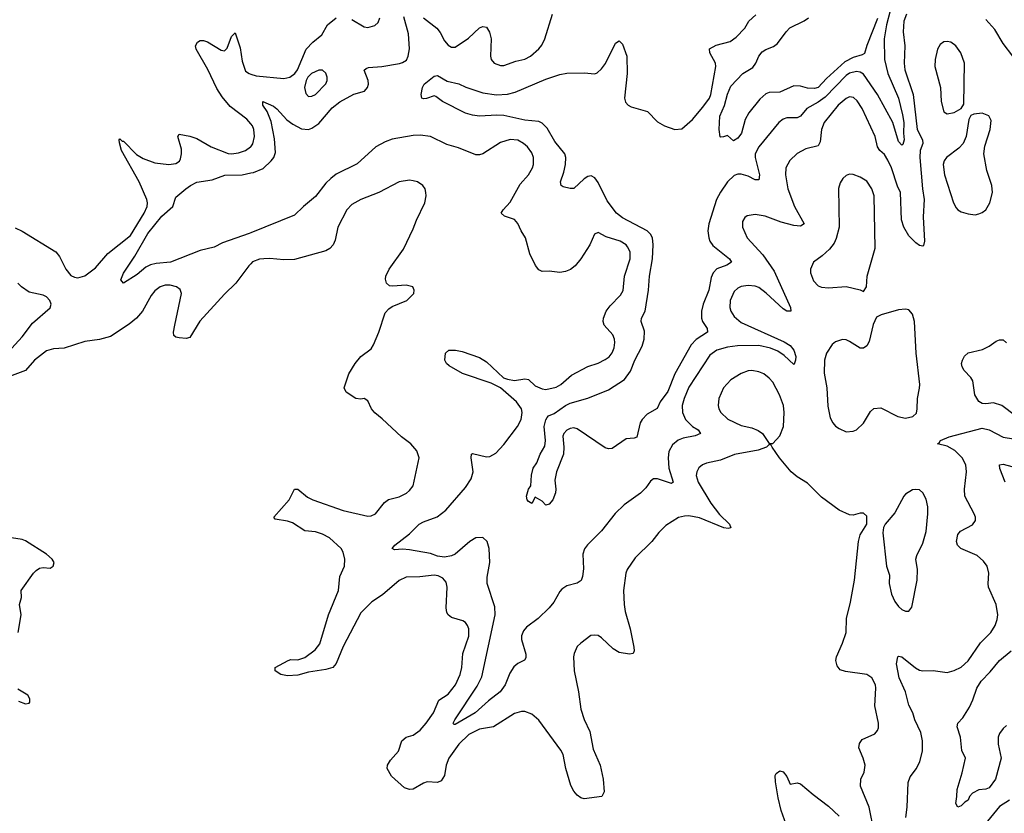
# Model space of a CAD drawing. Header units: inches. Extents: x 1550315 to 1685896, y 510706 to 640504.
# Tile 287 of 452: x 1618676 to 1624317, y 592734 to 597279. Entities that reach past the tile are written whole.
import ezdxf

# ---------------------------------------------------------------- set-up
doc = ezdxf.new("R2010")
doc.units = ezdxf.units.IN
doc.header["$MEASUREMENT"] = 0
doc.layers.add('B6519', color=7, linetype='Continuous')
doc.layers.add('B6529', color=7, linetype='Continuous')

msp = doc.modelspace()

# ---------------------------------------------------------------- linework, layer by layer
at = {"layer": 'B6519', "color": 5}
for points, elevation in [([(1620000, 596683), (1619976.8, 596710), (1619882.7, 596782.7), (1619836.2, 596836.2), (1619805.7, 596885.7), (1619753.7, 596993.7), (1619687.8, 597110), (1619683.9, 597130), (1619694, 597150), (1619710, 597159.5), (1619730, 597160.5), (1619752.4, 597152.4), (1619830, 597103.5), (1619850, 597100.8), (1619864.7, 597115.3), (1619890, 597182.4), (1619910, 597204), (1619938.6, 597118.6), (1619950, 597042), (1619970, 596984.6), (1619990.2, 596970.2), (1620000, 596967.1)], 580), ([(1618650, 596086.4), (1618690, 596068.4), (1618884, 595950), (1618903.4, 595923.4), (1618940.5, 595850), (1618970, 595814.4), (1618990, 595803.5), (1619010, 595800.7), (1619050, 595812.2), (1619110, 595857.1), (1619180.1, 595939.9), (1619310, 596043.5), (1619389.1, 596170), (1619406.3, 596210), (1619408.9, 596230), (1619403.8, 596250), (1619360.7, 596350), (1619259.4, 596530), (1619247.1, 596572.9), (1619246, 596590), (1619250, 596596.3), (1619263.4, 596583.4), (1619270, 596583.1), (1619346, 596506), (1619383.2, 596483.2), (1619450, 596458.3), (1619530, 596449.3), (1619570, 596454.9), (1619590.8, 596469.2), (1619597.4, 596482.6), (1619603.1, 596510), (1619602.6, 596537.4), (1619581.7, 596610), (1619590, 596622.4), (1619650, 596611.8), (1619690, 596599.4), (1619772.2, 596550), (1619870, 596513.2), (1619890, 596510.2), (1619930, 596515.8), (1619970, 596529.1), (1619998.9, 596550), (1620000, 596551.5)], 580), ([(1620000, 596059), (1619990, 596055), (1619838.7, 596001.3), (1619790, 595977), (1619710, 595957.3), (1619539.1, 595890), (1619457.8, 595882.2), (1619425.9, 595874.1), (1619398.2, 595861.8), (1619350, 595819.5), (1619270.5, 595769.5), (1619256, 595790), (1619270, 595826.8), (1619335.6, 595924.4), (1619410, 596054.2), (1619490, 596154.3), (1619552.8, 596210), (1619570, 596262), (1619628.3, 596310), (1619654.3, 596330), (1619690, 596347.6), (1619777.8, 596362.2), (1619850.9, 596389.1), (1619950, 596390.6), (1620000, 596401.2)], 560), ([(1620000, 595881.6), (1619988, 595870), (1619915.2, 595770), (1619850, 595706.2), (1619707.4, 595552.6), (1619650, 595458.7), (1619630, 595453.7), (1619590, 595457.7), (1619570, 595461.6), (1619559.5, 595470), (1619558, 595490), (1619564.4, 595530), (1619603.6, 595710), (1619594.7, 595734.7), (1619574, 595750), (1619538.7, 595758.7), (1619510, 595758.7), (1619481.6, 595750), (1619450, 595725.4), (1619430, 595699.7), (1619379.7, 595610), (1619344.9, 595570), (1619303.8, 595536.2), (1619195.6, 595464.4), (1619133.4, 595446.6), (1619050, 595436.1), (1618930, 595398), (1618870, 595393.6), (1618830, 595382.5), (1618760.2, 595330), (1618710.1, 595269.9), (1618602, 595230)], 580), ([(1618610, 595375.3), (1618690, 595462), (1618750, 595540.6), (1618850, 595629.2), (1618855.8, 595650), (1618848.9, 595670), (1618830, 595691.4), (1618810, 595700.6), (1618730, 595718.2), (1618685.7, 595750), (1618666, 595770)], 580), ([(1618666.9, 593770), (1618683.6, 593870), (1618675.1, 593930), (1618686, 593970), (1618685.2, 594010), (1618755.3, 594110), (1618770, 594124.7), (1618790, 594138), (1618810, 594141), (1618850, 594138), (1618868, 594150), (1618873.2, 594170), (1618862, 594190), (1618830, 594219), (1618710, 594294.5), (1618690, 594302), (1618630, 594311.6)], 620), ([(1618670, 593376), (1618710, 593361), (1618730, 593364.7), (1618734, 593370), (1618734, 593390), (1618722, 593410), (1618665.6, 593445.6)], 620)]:
    msp.add_lwpolyline(points, dxfattribs=dict(at, elevation=elevation))
at = {"layer": 'B6529', "color": 5}
for points, elevation in [([(1623756.8, 597310), (1623740.9, 597270), (1623737.3, 597210), (1623746.3, 597130), (1623742.6, 597030), (1623747.4, 596992.6), (1623795.5, 596850), (1623817.5, 596650), (1623848.8, 596590), (1623850.1, 596570), (1623835.3, 596530), (1623832.5, 596490), (1623847.2, 596310), (1623856.9, 596250), (1623852.8, 596150), (1623859.5, 596010), (1623854, 595986), (1623850, 595981.2), (1623830, 595985.1), (1623810, 596001.6), (1623770, 596041.6), (1623742, 596090), (1623726.9, 596133.1), (1623722.6, 596290), (1623705.3, 596325.3), (1623670, 596429.7), (1623650, 596474.3), (1623630, 596507.4), (1623603.1, 596530), (1623590.7, 596550), (1623576.1, 596610), (1623502.3, 596770), (1623474.4, 596814.4), (1623452.5, 596832.5), (1623430, 596836.2), (1623410, 596827.9), (1623364.1, 596790), (1623285.5, 596690), (1623270.1, 596650), (1623261.3, 596578.7), (1623250, 596556.9), (1623180.3, 596539.7), (1623130, 596512), (1623088, 596472), (1623064.9, 596430), (1623063.2, 596390), (1623076.6, 596310), (1623114.2, 596210), (1623170, 596109.3), (1623150, 596096.4), (1623110, 596100.9), (1623039.1, 596119.1), (1622946.7, 596153.3), (1622890, 596163.9), (1622843.8, 596156.2), (1622830, 596146), (1622817.6, 596122.4), (1622817.6, 596090), (1622843.2, 596030), (1622933, 595933), (1622998.3, 595838.3), (1623092.6, 595630), (1623093, 595610), (1623070, 595609.8), (1623050, 595623.1), (1622952.9, 595712.9), (1622910, 595745.5), (1622890, 595753), (1622850, 595757.3), (1622808.3, 595751.7), (1622790, 595742), (1622770, 595723), (1622745.4, 595670), (1622743.9, 595630), (1622750.2, 595610), (1622770, 595578.3), (1622810, 595545.4), (1623055, 595435), (1623090, 595412.5), (1623110, 595386), (1623122, 595350), (1623121.2, 595330), (1623112.9, 595307.1), (1623110, 595304.7), (1623056.5, 595356.5), (1623019.8, 595379.8), (1622977.3, 595397.3), (1622910, 595413.6), (1622788.3, 595411.7), (1622730, 595404.4), (1622670, 595386.8), (1622630, 595358.2), (1622510, 595173.7), (1622482.6, 595110), (1622471.6, 595070), (1622472.6, 595030), (1622490.2, 594990), (1622530, 594950.1), (1622562.6, 594930), (1622575.5, 594910), (1622544.8, 594895.2), (1622477.7, 594882.3), (1622448.6, 594871.4), (1622415.3, 594844.7), (1622394.1, 594805.9), (1622390.1, 594769.9), (1622394.7, 594710), (1622420.3, 594630), (1622410, 594622.4), (1622330, 594649.8), (1622307.3, 594650), (1622290, 594637), (1622262.4, 594597.6), (1622233.1, 594566.9), (1622138.9, 594501.1), (1622088.1, 594451.9), (1622010, 594352.3), (1621928.4, 594271.6), (1621911.8, 594248.2), (1621902.6, 594217.4), (1621905.3, 594134.7), (1621900.7, 594090), (1621893, 594067), (1621870, 594052.7), (1621810, 594036.9), (1621781.8, 594018.2), (1621770, 594005.1), (1621735.8, 593944.2), (1621708.6, 593910), (1621646.8, 593850), (1621580.2, 593799.8), (1621561.8, 593778.2), (1621550.9, 593750), (1621550.1, 593730), (1621575.1, 593644.9), (1621575.3, 593624.7), (1621568.3, 593611.7), (1621530, 593591.5), (1621507.4, 593572.6), (1621484.1, 593535.9), (1621457.1, 593470), (1621428, 593430), (1621361.1, 593378.9), (1621285.7, 593310), (1621170, 593242.4), (1621163, 593243), (1621159.5, 593250), (1621168.5, 593270), (1621297.7, 593462.3), (1621323.9, 593516.1), (1621399.9, 593870), (1621397.5, 593917.5), (1621354.5, 594050), (1621353.8, 594086.2), (1621369.7, 594170), (1621364.8, 594250), (1621354.5, 594290), (1621330, 594313.6), (1621290, 594310.9), (1621255.2, 594290), (1621170, 594217.7), (1621150, 594208), (1621110, 594201.4), (1621070, 594207.4), (1621030, 594222.5), (1620910, 594243.8), (1620870, 594247.7), (1620823.5, 594243.5), (1620809.6, 594250), (1620825.1, 594270), (1620910, 594334), (1620965.1, 594390), (1620990, 594403.8), (1621067.9, 594432.1), (1621118, 594470), (1621230, 594599.6), (1621262.8, 594650), (1621274.4, 594690), (1621262.6, 594770), (1621263.7, 594790), (1621270, 594794.9), (1621350, 594775.6), (1621370, 594777.8), (1621403.3, 594796.7), (1621450, 594846.2), (1621528.2, 594950), (1621549.8, 594990), (1621554.6, 595030), (1621550, 595051.2), (1621522.9, 595090), (1621431.3, 595171.3), (1621376.6, 595196.6), (1621212.7, 595252.7), (1621136.6, 595296.6), (1621121.2, 595310), (1621112.3, 595330), (1621116, 595370), (1621134.2, 595385.8), (1621173.4, 595386.6), (1621210, 595378.7), (1621310, 595345.3), (1621350, 595319.5), (1621448, 595228), (1621470, 595219.4), (1621510, 595213.5), (1621570, 595222.4), (1621590, 595218.9), (1621630, 595182.2), (1621670, 595164.2), (1621690, 595161.2), (1621750, 595174), (1621775.6, 595190), (1621836.5, 595243.5), (1621930, 595292.6), (1621990, 595312.7), (1622030, 595333.1), (1622052.3, 595347.7), (1622069.8, 595370.2), (1622081, 595399), (1622086.2, 595430), (1622084.4, 595450), (1622074.9, 595474.9), (1622024.5, 595530), (1622019.3, 595550), (1622020.7, 595570), (1622035.3, 595610), (1622059, 595641), (1622118.2, 595701.8), (1622132.4, 595727.6), (1622140.7, 595810), (1622173.2, 595910), (1622172.4, 595950), (1622158.9, 595978.9), (1622149.7, 595990), (1622115.6, 596010), (1622035.3, 596035.3), (1621990, 596059.5), (1621968.2, 596050), (1621941.6, 595990), (1621890.2, 595909.8), (1621858.4, 595870), (1621831.2, 595848.8), (1621803.8, 595836.2), (1621770, 595831.2), (1621710, 595838.4), (1621670, 595837.6), (1621650, 595847.3), (1621631.8, 595871.8), (1621598.6, 595938.6), (1621573.5, 596030), (1621548.2, 596070), (1621530, 596112), (1621510, 596134.3), (1621453.4, 596153.4), (1621435.1, 596170), (1621445.6, 596190), (1621485.2, 596234.8), (1621543, 596337), (1621590, 596390.4), (1621613.5, 596430), (1621619.2, 596450), (1621619.2, 596490), (1621610, 596516.2), (1621585.1, 596550), (1621563, 596570), (1621530, 596588.6), (1621486.3, 596593.7), (1621430, 596576), (1621330, 596510.9), (1621310, 596504.5), (1621290, 596504.8), (1621190, 596544.5), (1621123.9, 596563.9), (1621030, 596609.7), (1620970, 596617.4), (1620930, 596616.3), (1620810, 596595.1), (1620770, 596579.3), (1620716.9, 596550), (1620610, 596452.9), (1620490, 596393.5), (1620457.7, 596370), (1620430, 596342), (1620370, 596265.6), (1620301.7, 596210), (1620250, 596158.9), (1620000, 596059)], 560), ([(1620000, 596401.2), (1620015.5, 596404.5), (1620070, 596426.5), (1620117.4, 596470), (1620132.5, 596490), (1620142.3, 596517.7), (1620136.7, 596596.7), (1620116, 596696), (1620093.9, 596753.9), (1620069.7, 596790), (1620069, 596810), (1620130, 596784.1), (1620150, 596768.4), (1620205.8, 596705.8), (1620240.3, 596680.3), (1620290, 596654.5), (1620330, 596650.6), (1620350, 596657.4), (1620390, 596683.8), (1620466.2, 596773.8), (1620510, 596809.2), (1620590, 596852.7), (1620651.7, 596870), (1620669, 596890), (1620674.4, 596910), (1620672.6, 596930), (1620649.8, 596990), (1620660.2, 596999.8), (1620675.2, 597004.8), (1620750, 597010.2), (1620851.2, 597028.8), (1620870, 597033.8), (1620892.9, 597047.1), (1620902.2, 597070), (1620908.5, 597111.5), (1620902.8, 597197.2), (1620875.9, 597295.9)], 560), ([(1620000, 596967.1), (1620030, 596957.8), (1620190, 596941.3), (1620224, 596950), (1620253.2, 596970), (1620267.7, 596992.3), (1620318, 597110), (1620355.1, 597150), (1620407.4, 597192.6), (1620439.7, 597250), (1620490, 597289.3)], 580), ([(1620579.1, 597279.1), (1620650, 597238), (1620670, 597234.9), (1620710, 597246.4), (1620730, 597262), (1620739.7, 597290)], 580), ([(1623662.3, 597330), (1623640.9, 597250), (1623629.2, 597169.2), (1623630.6, 597050), (1623650.1, 596970), (1623710.1, 596830), (1623733.4, 596733.4), (1623740.4, 596690), (1623738.3, 596630), (1623743.2, 596590), (1623735, 596565), (1623730, 596560.4), (1623710, 596580.4), (1623678.5, 596690), (1623590.8, 596850.8), (1623510, 596966.3), (1623490, 596978.5), (1623470, 596982.7), (1623430, 596972.8), (1623410, 596958.7), (1623290, 596835.6), (1623250, 596806.7), (1623186.2, 596770), (1623150, 596726.9), (1623130, 596717.2), (1623070, 596716.8), (1623050, 596709.8), (1623024.9, 596690), (1622910, 596551), (1622890.2, 596510), (1622889.4, 596490), (1622915, 596390), (1622910, 596361.6), (1622890, 596361), (1622850, 596382.3), (1622810, 596395.2), (1622790, 596394.8), (1622770, 596386.8), (1622730, 596349.8), (1622690, 596292), (1622667.8, 596250), (1622624, 596110), (1622618.4, 596070), (1622623.9, 596030), (1622630.2, 596010), (1622646.5, 595986.5), (1622742.7, 595910), (1622753.1, 595890), (1622726.5, 595873.5), (1622670, 595853), (1622648.5, 595830), (1622638.1, 595801.9), (1622623.8, 595730), (1622592.1, 595650), (1622582.8, 595610), (1622582.1, 595570), (1622587.1, 595550), (1622615.2, 595510), (1622617, 595490), (1622552.1, 595447.9), (1622522.9, 595417.1), (1622428.6, 595251.4), (1622388.9, 595150), (1622345, 595090), (1622328.6, 595051.4), (1622270, 595019.4), (1622241.7, 594990), (1622230.6, 594969.4), (1622211.5, 594888.5), (1622196.8, 594883.2), (1622150, 594879.3), (1622070, 594822.6), (1622050, 594820.5), (1622030, 594826.6), (1621870, 594935.5), (1621850, 594940.7), (1621830, 594938.2), (1621811.3, 594928.7), (1621793.8, 594910), (1621787, 594893), (1621794.2, 594830), (1621790.7, 594790), (1621751.6, 594690), (1621742.5, 594642.5), (1621747.7, 594590), (1621745.5, 594570), (1621730, 594529.3), (1621710, 594504), (1621690, 594498), (1621670, 594522), (1621630, 594545.2), (1621610, 594509.2), (1621590, 594519), (1621583.7, 594530), (1621579.6, 594550), (1621591.8, 594590), (1621604.2, 594610), (1621608.4, 594670), (1621618.5, 594710), (1621639.6, 594740.4), (1621657.6, 594790), (1621684.2, 594835.8), (1621688, 594870), (1621680.3, 594950), (1621690, 594987.7), (1621698.5, 595001.5), (1621706.3, 595010), (1621737.1, 595022.9), (1621803.5, 595070), (1621830, 595083.2), (1621930, 595111.3), (1622050, 595158.3), (1622140.8, 595219.2), (1622174.4, 595265.6), (1622199.7, 595330), (1622241.7, 595410), (1622253.6, 595450), (1622254.5, 595494.5), (1622236.8, 595550), (1622239, 595570), (1622259.5, 595610), (1622279.2, 595730), (1622283.9, 595810), (1622301.6, 595910), (1622305.6, 595990), (1622300.7, 596030), (1622290.5, 596050), (1622270, 596070.4), (1622130, 596143.4), (1622095.8, 596170), (1622042.4, 596242.4), (1621990, 596346.6), (1621970, 596372.7), (1621950, 596383.9), (1621930, 596381), (1621910, 596368.2), (1621850, 596313), (1621830, 596311.6), (1621790, 596321.6), (1621778, 596330), (1621774.7, 596350), (1621794.1, 596405.9), (1621803.2, 596450), (1621804.1, 596490), (1621798.7, 596510), (1621741.7, 596581.7), (1621697.5, 596657.5), (1621670, 596686.1), (1621650, 596695.9), (1621570, 596702.6), (1621450, 596729.9), (1621410, 596732.5), (1621310, 596727.1), (1621270, 596731.3), (1621230, 596744), (1621099, 596810), (1621059.5, 596839.5), (1621050, 596842.7), (1621007.5, 596827.5), (1620990, 596825.6), (1620979, 596830), (1620975.1, 596850), (1620983.7, 596890), (1620993.6, 596910), (1621050, 596955.2), (1621070, 596960.2), (1621125.9, 596925.9), (1621191.9, 596911.9), (1621232.8, 596892.8), (1621330, 596860.1), (1621408, 596848), (1621470, 596853), (1621515.4, 596864.6), (1621690, 596938.8), (1621770, 596964.2), (1621810, 596971.8), (1621910, 596974.7), (1621970, 596968.9), (1621984.9, 596975.1), (1622010, 596998), (1622031.2, 597028.8), (1622090, 597144), (1622110, 597157.3), (1622130, 597138.8), (1622154, 597070), (1622155.3, 596970), (1622141.3, 596830), (1622147, 596807), (1622162, 596790), (1622179.6, 596779.6), (1622272.7, 596752.7), (1622330, 596693.8), (1622370.1, 596670.1), (1622430, 596649.2), (1622470, 596654.7), (1622530, 596708.2), (1622590, 596777.7), (1622626.9, 596830), (1622634.9, 596850), (1622664.5, 597010), (1622662.3, 597030), (1622628.9, 597090), (1622628, 597112), (1622666.7, 597133.3), (1622745.7, 597154.3), (1622781.3, 597178.7), (1622829.8, 597230), (1622854, 597270), (1622893.9, 597306.1)], 540), ([(1620990, 597288.8), (1621066, 597230), (1621085.7, 597205.7), (1621110, 597157.1), (1621130, 597132.4), (1621150, 597122.4), (1621170, 597122.4), (1621246.9, 597173.1), (1621310, 597232), (1621330, 597239.5), (1621350, 597236.4), (1621368.1, 597208.1), (1621376.9, 597170), (1621373.1, 597070), (1621377.6, 597050), (1621394, 597030), (1621430, 597016.5), (1621450, 597016), (1621517.8, 597042.2), (1621570, 597053.1), (1621602, 597070), (1621650, 597112.7), (1621666.6, 597133.4), (1621684.4, 597170), (1621728.8, 597310)], 560), ([(1623590, 597285.6), (1623528.4, 597131.6), (1623514.9, 597085.1), (1623503.3, 597076.7), (1623450, 597063.1), (1623403.2, 597036.8), (1623297.5, 596942.5), (1623250, 596889.9), (1623230, 596885.4), (1623190, 596887.4), (1623150, 596899.1), (1623110, 596900.9), (1623030, 596864.5), (1622970, 596861.5), (1622950, 596854), (1622915.4, 596824.6), (1622853.7, 596746.3), (1622832.1, 596707.9), (1622810.2, 596630), (1622790, 596600.7), (1622765.6, 596585.6), (1622730, 596615.3), (1622707.3, 596607.3), (1622690, 596606), (1622688.9, 596608.9), (1622684, 596650), (1622687.3, 596727.3), (1622713, 596787), (1622730, 596852), (1622750, 596897.6), (1622819.3, 596970), (1622875.6, 597004.4), (1622892.7, 597030), (1622909.6, 597070), (1622930, 597094.9), (1622950, 597108.2), (1622994.3, 597125.7), (1623017.4, 597142.6), (1623067, 597210), (1623088.6, 597231.4), (1623170, 597271.8), (1623195.6, 597290)], 520), ([(1624365.6, 597070), (1624310, 597142), (1624262.2, 597222.2), (1624210, 597279.3)], 560), ([(1620000, 596551.5), (1620011.9, 596568.1), (1620021.6, 596610), (1620017.3, 596650), (1620010, 596671.3), (1620000, 596683)], 580), ([(1623571.5, 592628.5), (1623542.4, 592770), (1623492.6, 592890), (1623495.4, 592930), (1623513.5, 592970), (1623518.8, 593010), (1623508.9, 593050), (1623483.8, 593110), (1623486.4, 593133.6), (1623502.4, 593157.6), (1623574.5, 593190), (1623591, 593209), (1623596.2, 593223.8), (1623596.4, 593250), (1623575.7, 593350), (1623581.5, 593450), (1623578.5, 593470), (1623558, 593510), (1623530, 593528.3), (1623406.3, 593546.3), (1623376.3, 593556.3), (1623358.9, 593578.9), (1623352.1, 593610), (1623355.3, 593630), (1623390, 593707.7), (1623409.8, 593770), (1623412.1, 593850), (1623436.1, 593943.9), (1623458.8, 594070), (1623480.5, 594290), (1623491.7, 594328.3), (1623529.2, 594390), (1623530, 594435.3), (1623510, 594453.2), (1623490, 594452.7), (1623450, 594441.2), (1623430, 594442.7), (1623370, 594469.3), (1623270, 594544.5), (1623190, 594625.6), (1623130, 594660.9), (1623095.1, 594690), (1623029.5, 594770), (1622986, 594830), (1622982, 594842), (1622970, 594846), (1622954, 594830), (1622906.4, 594813.6), (1622770.2, 594789.8), (1622690, 594757.2), (1622610, 594739.2), (1622588.2, 594730), (1622567, 594713), (1622554.6, 594690), (1622551.8, 594668.2), (1622562.8, 594630), (1622635.3, 594510), (1622685.3, 594445.3), (1622741.7, 594390), (1622750.2, 594369.8), (1622735.2, 594364.8), (1622710, 594368.4), (1622570, 594426.3), (1622510, 594437), (1622484, 594436), (1622450, 594427.6), (1622376.9, 594383.1), (1622337.5, 594342.5), (1622297.3, 594290), (1622202.3, 594197.7), (1622156.1, 594130), (1622148, 594110), (1622135.6, 594010), (1622139.3, 593930), (1622145, 593890), (1622172.5, 593790), (1622194.1, 593685.9), (1622195.6, 593664.4), (1622190.5, 593650), (1622170, 593644.7), (1622110, 593655.6), (1622076.2, 593676.2), (1622010, 593738.4), (1621990, 593751.6), (1621970, 593754.5), (1621948.5, 593751.5), (1621890, 593709), (1621870, 593688.7), (1621853.4, 593650), (1621848.2, 593630), (1621852.4, 593550), (1621876.5, 593430), (1621890.3, 593330), (1621910, 593270.8), (1621942.8, 593202.8), (1621961.8, 593101.8), (1622001.3, 593010), (1622018.4, 592930), (1622023.5, 592856.5), (1622011.3, 592830), (1621910, 592818), (1621890, 592823.7), (1621870, 592837.2), (1621850, 592861.2), (1621832.9, 592892.9), (1621804, 592990), (1621788.6, 593070), (1621775.7, 593095.7), (1621650, 593268.2), (1621610, 593301.3), (1621570, 593318), (1621550, 593318), (1621510, 593305.1), (1621390, 593229.8), (1621310, 593215.8), (1621250, 593185.2), (1621191.6, 593130), (1621134.6, 593050), (1621118.3, 593010), (1621110.6, 592950), (1621090, 592920.2), (1621070, 592911.3), (1621010, 592913.6), (1620990, 592907.6), (1620930, 592872.8), (1620910, 592869.9), (1620880.1, 592880.1), (1620806.6, 592946.6), (1620782, 592990), (1620784, 593010), (1620801.2, 593038.8), (1620846.9, 593090), (1620865.1, 593150), (1620889.6, 593170), (1620930, 593182.3), (1620970, 593210.2), (1621004.3, 593250), (1621046.1, 593310), (1621077.3, 593382.7), (1621130, 593417.2), (1621172.5, 593470), (1621199, 593530), (1621208.1, 593570), (1621215, 593650), (1621248.2, 593748.2), (1621249.7, 593789.7), (1621242.4, 593810), (1621230, 593827), (1621215.6, 593835.6), (1621150, 593856.4), (1621131.5, 593870), (1621123.7, 593883.7), (1621118.9, 593910), (1621125.5, 594030), (1621118.3, 594058.3), (1621101, 594081), (1621074.1, 594094.1), (1621050, 594097.7), (1620967.6, 594087.6), (1620890, 594086), (1620850, 594067.6), (1620754.7, 593985.3), (1620694.1, 593945.9), (1620630, 593882), (1620529.4, 593690), (1620490, 593592.7), (1620470.4, 593570), (1620430, 593556.9), (1620330, 593541.8), (1620270, 593525.4), (1620210, 593521.8), (1620172.7, 593530), (1620139, 593550), (1620139, 593570), (1620214, 593610), (1620230, 593614.3), (1620270, 593613.8), (1620310, 593626.7), (1620368.4, 593670), (1620394.9, 593705.1), (1620444.6, 593870), (1620503.4, 594010), (1620510.6, 594089.4), (1620536.4, 594150), (1620539.2, 594190), (1620529.8, 594230), (1620518, 594250), (1620450, 594311.2), (1620410, 594332.2), (1620370, 594345.8), (1620310, 594351.5), (1620238.1, 594398.1), (1620210, 594407.2), (1620139, 594419), (1620132.3, 594430), (1620219.5, 594530), (1620250, 594590.8), (1620270, 594590.5), (1620325.5, 594545.5), (1620356.3, 594530), (1620530, 594468.4), (1620670, 594435.6), (1620690, 594437.4), (1620714.5, 594450), (1620765.1, 594514.9), (1620788.3, 594531.7), (1620850, 594546.4), (1620892.2, 594567.8), (1620910, 594583), (1620929.7, 594610.3), (1620964.5, 594770), (1620952, 594810), (1620917, 594850), (1620863.7, 594890), (1620753.4, 594993.4), (1620710, 595026.6), (1620691, 595051), (1620670, 595095.3), (1620650, 595109), (1620630, 595105.2), (1620602, 595110), (1620545.6, 595145.6), (1620534, 595170), (1620562, 595250), (1620597, 595310), (1620630, 595350.8), (1620690, 595394.8), (1620702.8, 595417.2), (1620734, 595490), (1620770, 595600.7), (1620790, 595623), (1620810, 595637.1), (1620893.2, 595670), (1620933.2, 595710), (1620935.3, 595730), (1620928.7, 595748.7), (1620890, 595758), (1620812.3, 595752.3), (1620795.1, 595755.1), (1620777.2, 595770), (1620772.5, 595792.5), (1620774.5, 595810), (1620791.8, 595850), (1620875.5, 595964.5), (1620930, 596081), (1620948.5, 596131.5), (1620997, 596230), (1621004.5, 596270), (1621003.7, 596290), (1620999.3, 596310), (1620985.2, 596330), (1620955.3, 596350), (1620930, 596357), (1620910, 596359.5), (1620850, 596349.5), (1620734, 596290), (1620630.9, 596249.1), (1620578.8, 596221.2), (1620550, 596189.6), (1620497.7, 596090), (1620484, 596016), (1620472, 595990), (1620452, 595968), (1620430, 595955.4), (1620250, 595906.4), (1620190, 595903.5), (1620110, 595911), (1620074, 595910), (1620050, 595908.2), (1620010, 595891.3), (1620000, 595881.6)], 580), ([(1624380.5, 595010), (1624302, 595070), (1624255.3, 595084.7), (1624210, 595078.7), (1624190, 595080.5), (1624170, 595091.8), (1624148.5, 595130), (1624135.6, 595210), (1624125.1, 595230), (1624087.3, 595270), (1624075.6, 595290), (1624071.6, 595310), (1624077.6, 595330), (1624087.8, 595352.2), (1624109.6, 595370.4), (1624192.7, 595390), (1624230.7, 595409.3), (1624270, 595438.4), (1624290, 595446.4), (1624310, 595446), (1624330, 595428.2)], 560), ([(1623752.8, 592710), (1623760.7, 592770), (1623766.6, 592910), (1623776.6, 592943.4), (1623813, 592990), (1623833.5, 593030), (1623847.7, 593090), (1623848.1, 593150), (1623837.7, 593197.7), (1623804.4, 593270), (1623792.8, 593310), (1623770, 593352.7), (1623749.8, 593430), (1623714.8, 593510), (1623699.8, 593590), (1623707, 593630), (1623710, 593634), (1623730, 593630.4), (1623808.1, 593568.1), (1623830, 593554.4), (1623849.3, 593549.3), (1623910, 593552.9), (1623990, 593541.1), (1624030, 593552.7), (1624070, 593571.5), (1624110, 593607.4), (1624180.4, 593710), (1624240.3, 593770), (1624264.6, 593810), (1624276.2, 593843.8), (1624279.5, 593870), (1624270, 593929.4), (1624226.2, 594030), (1624223.5, 594050), (1624227.6, 594110), (1624217.6, 594150), (1624198.4, 594178.4), (1624161.1, 594210), (1624067.3, 594250), (1624048.8, 594268.8), (1624042.6, 594290), (1624049.7, 594330), (1624065.6, 594350), (1624134.5, 594385.5), (1624151.5, 594410), (1624151.3, 594430), (1624144.7, 594450), (1624091.2, 594550), (1624087.8, 594590), (1624100.4, 594690), (1624096.1, 594730), (1624074.6, 594770), (1624032.6, 594812.6), (1623990, 594836.2), (1623933.2, 594850), (1623943.8, 594856.2), (1623951.5, 594870), (1624000.5, 594890), (1624190, 594940.3), (1624230, 594930.4), (1624310, 594888.9), (1624370, 594879.5)], 560), ([(1624321, 594630), (1624291.5, 594708.5), (1624289.7, 594730), (1624310, 594734.3), (1624430, 594700.7)], 540), ([(1624330, 593236.3), (1624310, 593219.6), (1624290, 593192), (1624282.3, 593170), (1624282, 593130), (1624298, 593050), (1624266.4, 592930), (1624230, 592880.7), (1624210, 592872), (1624170, 592869), (1624134.8, 592850), (1624117.3, 592830), (1624110.5, 592809.5), (1624090, 592797.2), (1624070, 592776.2), (1624050, 592769.3), (1624038.7, 592790), (1624045.3, 592830), (1624045.7, 592870), (1624075, 592965), (1624094, 593050), (1624074, 593094), (1624065, 593170), (1624046, 593230), (1624049.7, 593250), (1624079.7, 593280.3), (1624117.7, 593342.3), (1624136.7, 593383.3), (1624158.4, 593450), (1624184.5, 593490), (1624235.8, 593544.2), (1624288.5, 593610), (1624356.2, 593663.8)], 540), ([(1623067.3, 592670), (1623038, 592750), (1623022, 592822), (1623006, 592914), (1623004, 592950), (1623010, 592962), (1623030, 592978), (1623050, 592971), (1623070, 592944.7), (1623090, 592901), (1623130, 592908.4), (1623150, 592902.6), (1623221.2, 592841.2), (1623310, 592774.9), (1623370, 592718)], 580), ([(1624345.5, 592810), (1624290, 592774), (1624220.5, 592690)], 560)]:
    msp.add_lwpolyline(points, dxfattribs=dict(at, elevation=elevation))
at = {"layer": 'B6529', "color": 5, "elevation": 580}
for points in [[(1623990, 597154.5), (1623970, 597152.7), (1623950, 597137.2), (1623933.4, 597110), (1623920.4, 597050), (1623918.7, 597010), (1623950.4, 596890), (1623954.4, 596810), (1623970, 596751.3), (1623990, 596739.1), (1624030, 596747.3), (1624069.4, 596770.6), (1624085.2, 596794.8), (1624087.8, 597030), (1624067.8, 597090), (1624039.5, 597130), (1624010, 597149.4)], [(1620390, 596989.5), (1620348.7, 596971.3), (1620326.8, 596950), (1620316.3, 596930), (1620308.2, 596890), (1620315.9, 596855.9), (1620330, 596838.8), (1620350, 596840.5), (1620370, 596850.6), (1620430, 596911), (1620437.6, 596930), (1620438.4, 596950), (1620430, 596972.7), (1620410, 596989.3)], [(1624190, 596742.9), (1624142, 596738), (1624124.7, 596730), (1624113.4, 596706.6), (1624098.4, 596610), (1624081.3, 596570), (1624056.7, 596543.3), (1623985.3, 596490), (1623972, 596470), (1623966.9, 596450), (1623974.9, 596390), (1624025.3, 596230), (1624041.4, 596201.4), (1624050, 596190.7), (1624070, 596179.1), (1624110, 596166.8), (1624150, 596161), (1624170, 596166.8), (1624190, 596174), (1624210, 596190.8), (1624233, 596230), (1624249.7, 596290), (1624246, 596330), (1624215.8, 596415.8), (1624199.7, 596510), (1624205.3, 596554.7), (1624235.8, 596650), (1624242, 596702), (1624228.2, 596728.2)], [(1623430, 596394), (1623410, 596386.6), (1623390.7, 596370), (1623376.1, 596343.9), (1623366.9, 596313.1), (1623371.4, 596090), (1623354.4, 596025.6), (1623341.1, 595998.9), (1623315, 595965), (1623273.3, 595926.7), (1623224, 595890), (1623205.5, 595850), (1623206, 595830), (1623222.9, 595782.9), (1623250, 595755.5), (1623270, 595746.4), (1623310, 595743.1), (1623410.5, 595750.5), (1623491.6, 595731.6), (1623510, 595722), (1623528, 595750), (1623531.5, 595810), (1623576.4, 595970), (1623570.8, 596270), (1623557.7, 596310), (1623530, 596355.1), (1623490, 596378), (1623450, 596391.8)], [(1623750, 595621.6), (1623710, 595616.9), (1623610.5, 595589.5), (1623584.9, 595575.1), (1623565.8, 595534.2), (1623543.4, 595436.6), (1623528.7, 595411.3), (1623510, 595397), (1623490, 595397.6), (1623430, 595436.3), (1623410, 595444.7), (1623390, 595446.6), (1623350, 595434.3), (1623330, 595418.7), (1623297.4, 595370), (1623286.9, 595330), (1623285.3, 595254.7), (1623299.3, 595170), (1623305.3, 595065.3), (1623319.7, 594999.7), (1623334, 594970), (1623350, 594950.4), (1623370, 594937.6), (1623410, 594919.3), (1623450, 594921.6), (1623470, 594930.6), (1623510, 594967.7), (1623550, 595034.8), (1623570, 595053), (1623610, 595057.1), (1623707, 595007), (1623750, 594997.6), (1623793.3, 595006.7), (1623813.8, 595026.2), (1623818.4, 595050), (1623818.9, 595110), (1623831.8, 595168.2), (1623832, 595190), (1623810.9, 595370), (1623801.5, 595550), (1623790, 595593.2), (1623770, 595617)], [(1622870, 595269.7), (1622850, 595268), (1622810, 595253.7), (1622750, 595216.3), (1622708.9, 595170), (1622681.1, 595110), (1622677, 595070), (1622682, 595050), (1622692.2, 595030), (1622732.1, 594992.1), (1622810, 594954.9), (1622870, 594942), (1622906.3, 594926.3), (1622930.7, 594910), (1622970, 594852), (1622990, 594852), (1623030, 594896), (1623051.2, 594948.8), (1623056.4, 595030), (1623050.9, 595070), (1623029.7, 595130), (1622990, 595203.6), (1622970, 595226.3), (1622939.5, 595250), (1622910, 595262)], [(1623810, 594589.3), (1623790, 594586.6), (1623750, 594560.9), (1623740.5, 594550), (1623690, 594455.1), (1623633.4, 594390), (1623624.9, 594370), (1623619.9, 594340.1), (1623642.6, 594150), (1623658.3, 594098.3), (1623658, 594050), (1623670.4, 593990), (1623690, 593947.3), (1623710, 593919.1), (1623730, 593900.7), (1623750, 593890.8), (1623770, 593891.3), (1623786.3, 593913.7), (1623816.8, 594070), (1623818.7, 594130), (1623809.7, 594190), (1623814.8, 594210), (1623850, 594282), (1623868.4, 594348.4), (1623878, 594450), (1623877.7, 594490), (1623870, 594534), (1623849.2, 594570), (1623830, 594586)]]:
    msp.add_lwpolyline(points, close=True, dxfattribs=at)

doc.saveas('drawing.dxf')
